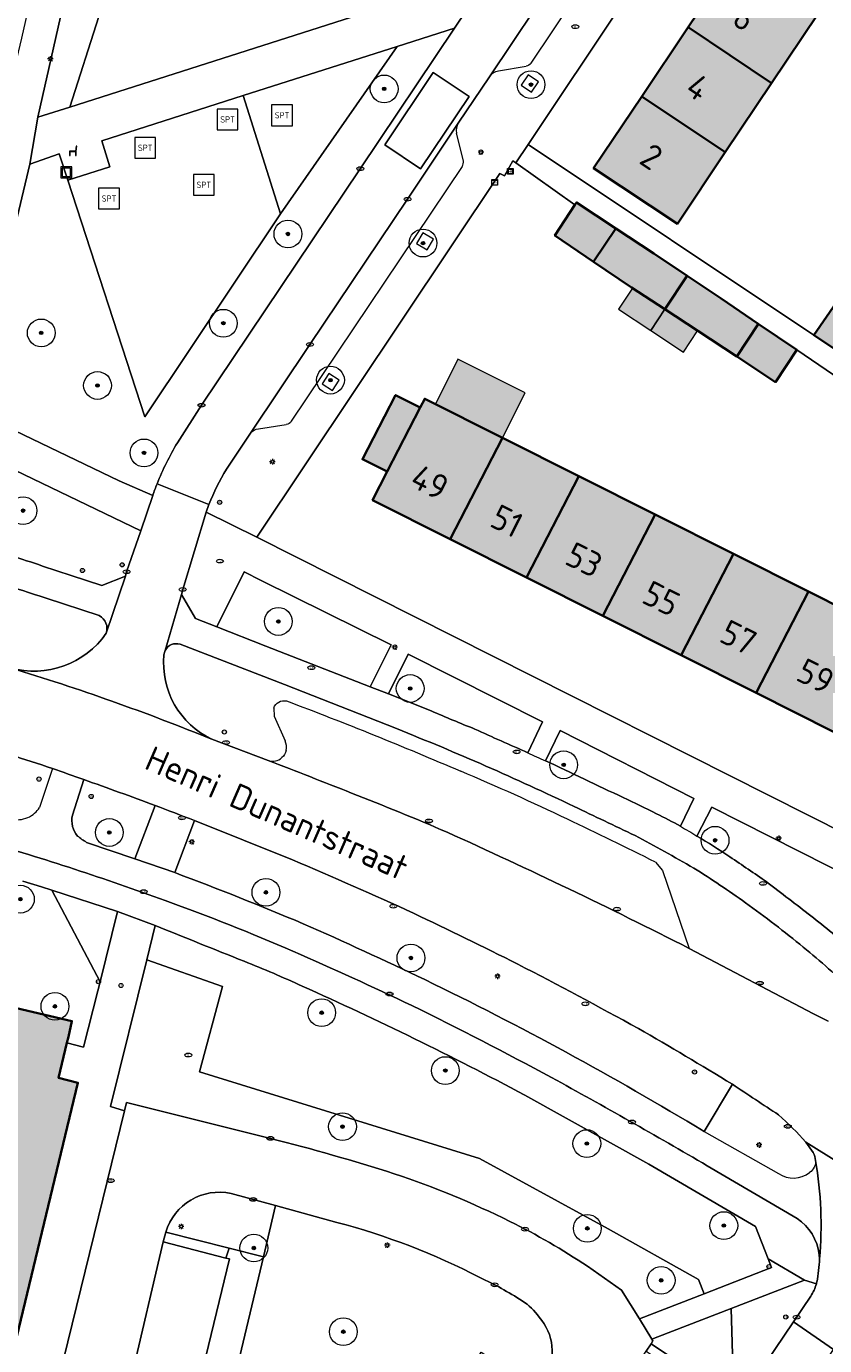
# Model space of a CAD drawing. Header units: metres. Extents: x 125349 to 128236, y 501602 to 503797.
# Tile 449 of 656: x 126784 to 126841, y 502502 to 502597. Entities that reach past the tile are written whole.
import ezdxf
from ezdxf.enums import TextEntityAlignment as Align

# ---------------------------------------------------------------- set-up
doc = ezdxf.new("R2010")
doc.units = ezdxf.units.M
doc.layers.get('0').update_dxf_attribs({"linetype": 'CONTINUOUS'})
for name, color, linetype, lineweight in [('B-WE-GR-BEPLANTING_CULTUUR_BODEMBEDEKKER-GV', 90, 'CONTINUOUS', 18), ('B-WE-GR-BEPLANTING_CULTUUR_HEESTERS-GV', 90, 'CONTINUOUS', 18), ('B-WE-GR-BOOM-S-500', 90, 'CONTINUOUS', 18), ('B-WE-GR-GROENVOORZIENING-GV', 80, 'CONTINUOUS', 18), ('B-WE-IE-MEUBILAIR-S', 7, 'CONTINUOUS', 18), ('B-WE-IE-MEUBILAIR_WEGMEUBILAIR-GV', 7, 'CONTINUOUS', 18), ('B-WE-IE-MEUBILAIR_WEGMEUBILAIR-S', 7, 'CONTINUOUS', 18), ('B-WE-IE-MEUBILAIR_WEGMEUBILAIR_AFVALBAK-S', 7, 'CONTINUOUS', 18), ('B-WE-OG-BEBOUWING-GV', 7, 'CONTINUOUS', 35), ('B-WE-OG-BEBOUWING-T18', 10, 'CONTINUOUS', 18), ('B-WE-OG-BEBOUWING_OVERBOUWING-GV', 7, 'CONTINUOUS', 18), ('B-WE-OG-TERREIN_BEGROEID-GV', 7, 'CONTINUOUS', 18), ('B-WE-OG-TERREIN_ERF-GV', 7, 'CONTINUOUS', 18), ('B-WE-OG-TOPOGRAFIE-T18', 10, 'CONTINUOUS', 18), ('B-WE-VH-GESLOTENVERHARDING_ASFALT-GV', 10, 'CONTINUOUS', 18), ('B-WE-VH-GESLOTENVERHARDING_KUNSTSTOF-GV', 10, 'CONTINUOUS', 18), ('B-WE-VH-OPENVERHARDING-GV', 90, 'CONTINUOUS', 18), ('B-WE-VH-OPENVERHARDING_BETONSTRAATSTEEN-GV', 90, 'CONTINUOUS', 18)]:
    doc.layers.add(name, color=color, linetype=linetype, lineweight=lineweight)
doc.layers.add('B-WE-OG-BEBOUWING-V', color=7, linetype='CONTINUOUS', lineweight=18, true_color=0xcc646e)
doc.layers.add('B-WE-OG-BEBOUWING_OVERBOUWING-V', color=7, linetype='CONTINUOUS', lineweight=18, true_color=0xcc646e)
doc.styles.add('NLCS-ISO', font='NLCS-ISO.ttf')
doc.styles.add('NLCS-ISO-M1000-T18', font='NLCS-ISO.ttf', dxfattribs={"height": 1.8})

# ---------------------------------------------------------------- blocks, each defined once
blk = doc.blocks.new('SIE-WEG_AFVALBAK-SO')
at = {"color": 0, "linetype": 'ByBlock', "lineweight": 18}
for points in [[(-2, -2), (2, -2), (2, 2), (-2, 2)], [(-1.5, -1.5), (1.5, -1.5), (1.5, 1.5), (-1.5, 1.5)]]:
    blk.add_lwpolyline(points, close=True, dxfattribs=at)
blk = doc.blocks.new('SIE-MEUBILAIR_BORD_LOCATIEPAAL-SO')
blk.add_lwpolyline([(-0.75, -0.75), (0.75, -0.75), (0.75, 0.75), (-0.75, 0.75)], close=True)
at = {"style": 'NLCS-ISO'}
blk.add_text('lp', height=0.75, dxfattribs=at).set_placement((0.01, 0.12), align=Align.MIDDLE_CENTER)
blk = doc.blocks.new('SIE-MEUBILAIR_KAST_TELECOM-SO')
for points in [[(-1, 1), (1, 1), (1, 0.84), (-1, 0.84)], [(-1, 0.76), (1, 0.76), (1, -1), (-1, -1)]]:
    blk.add_lwpolyline(points, close=True)
at = {"style": 'NLCS-ISO'}
blk.add_text('tele', height=0.75, dxfattribs=at).set_placement((0, 0), align=Align.MIDDLE_CENTER)
blk = doc.blocks.new('SIE-MEUBILAIR_KAST_CAI-SO')
for points in [[(-1, 1), (1, 1), (1, 0.84), (-1, 0.84)], [(-1, 0.76), (1, 0.76), (1, -1), (-1, -1)]]:
    blk.add_lwpolyline(points, close=True)
at = {"style": 'NLCS-ISO'}
blk.add_text('cai', height=0.75, dxfattribs=at).set_placement((0, 0), align=Align.MIDDLE_CENTER)
blk = doc.blocks.new('SIE-MEUBILAIR_PAAL_AFSLUITPAAL-SO')
blk.add_circle((0, 0), 0.75)
at = {"style": 'NLCS-ISO'}
blk.add_text('af', height=0.75, dxfattribs=at).set_placement((0, 0.05), align=Align.MIDDLE_CENTER)
blk = doc.blocks.new('SIE-MEUBILAIR_PAAL_LICHTMAST-SO')
for points in [[(-0.62, 0), (-1, 0)], [(-0.71, 0.71), (-0.44, 0.44)], [(0, 1), (0, 0.62)], [(0.44, 0.44), (0.71, 0.71)], [(1, 0), (0.62, 0)], [(-0.71, -0.71), (-0.44, -0.44)], [(0, -0.62), (0, -1)], [(0.44, -0.44), (0.71, -0.71)]]:
    blk.add_lwpolyline(points)
blk.add_circle((0, 0), 0.5)
blk = doc.blocks.new('SIE-MEUBILAIR_PAAL_VERKEERSBORD-SO')
blk.add_circle((0, 0), 0.75)
at = {"style": 'NLCS-ISO'}
blk.add_text('vb', height=0.75, dxfattribs=at).set_placement((0, 0.07), align=Align.MIDDLE_CENTER)
blk = doc.blocks.new('SIE-MEUBILAIR_PUT_KOLK-SO')
blk.add_ellipse((0, 0), major_axis=(1.25, 0), ratio=0.54)
at = {"style": 'NLCS-ISO'}
blk.add_text('klk', height=0.75, dxfattribs=at).set_placement((0.03, 0), align=Align.MIDDLE_CENTER)
blk = doc.blocks.new('SIE-MEUBILAIR_PUT_RIOOLPUT-SO')
blk.add_ellipse((0, 0), major_axis=(1.25, 0), ratio=0.54)
at = {"style": 'NLCS-ISO'}
blk.add_text('ri', height=0.75, dxfattribs=at).set_placement((-0.04, 0.07), align=Align.MIDDLE_CENTER)
blk = doc.blocks.new('SIE-WEG_ZITBANK-SO')
at = {"color": 0, "linetype": 'ByBlock', "lineweight": 18}
blk.add_lwpolyline([(-0.91, -1.63), (-0.91, -0.2), (1.09, -0.2), (1.09, -1.63), (1.29, -1.63), (1.29, -0.21), (1.54, 1.78), (1.33, 1.78), (1.11, 0), (-1.11, 0), (-1.11, -1.63)], close=True, dxfattribs=at)
blk = doc.blocks.new('SIE-WEG_SPEELTOESTEL-SO')
at = {"flags": 128}
blk.add_lwpolyline([(-3.75, -3.75), (3.75, -3.75), (3.75, 3.75), (-3.75, 3.75)], close=True, dxfattribs=at)
at = {"style": 'NLCS-ISO'}
blk.add_text('SPT', height=2.25, dxfattribs=at).set_placement((0, 0), align=Align.MIDDLE_CENTER)
blk = doc.blocks.new('SGR-BOOM_01-SO')
at = {"linetype": 'ByBlock', "lineweight": 18}
h = blk.add_hatch(color=0, dxfattribs=at)
h.dxf.hatch_style = 1
edge = h.paths.add_edge_path()
edge.add_arc((0, 0), 0.25, 0, 360)
at = {"color": 0, "linetype": 'ByBlock', "lineweight": 18}
for radius in [2, 0.25]:
    blk.add_circle((0, 0), radius, dxfattribs=at)

msp = doc.modelspace()

# ---------------------------------------------------------------- hatches: boundary and pattern name
at = {"layer": 'B-WE-OG-BEBOUWING-V'}
for points in [[(126834.876, 502602.218), (126831.537, 502597.239), (126837.559, 502593.211), (126840.9, 502598.19)], [(126831.537, 502597.239), (126828.198, 502592.259), (126834.218, 502588.233), (126837.559, 502593.211)], [(126828.198, 502592.259), (126824.729, 502587.085), (126830.767, 502583.09), (126834.218, 502588.233)], [(126826.338, 502582.748), (126823.506, 502584.624), (126823.385, 502584.439), (126821.938, 502582.236), (126824.718, 502580.353), (126824.735, 502580.379), (126826.329, 502582.735)], [(126826.338, 502582.748), (126826.329, 502582.735), (126824.735, 502580.379), (126824.718, 502580.353), (126827.462, 502578.494), (126829.864, 502576.923), (126829.887, 502576.957), (126831.457, 502579.303), (126831.476, 502579.331), (126829.08, 502580.931)], [(126847.687, 502579.225), (126844.776, 502581.171), (126843.607, 502579.41), (126840.612, 502575.059), (126843.53, 502573.113), (126846.549, 502577.499)], [(126835.042, 502573.521), (126836.579, 502575.863), (126836.595, 502575.887), (126833.932, 502577.69), (126831.476, 502579.331), (126831.457, 502579.303), (126829.887, 502576.957), (126829.864, 502576.923), (126832.244, 502575.367)], [(126839.374, 502574.004), (126836.595, 502575.887), (126836.579, 502575.863), (126835.042, 502573.521), (126837.836, 502571.678)], [(126809.849, 502565.23), (126812.237, 502569.85), (126810.449, 502570.748), (126808.062, 502566.128)], [(126818.163, 502567.665), (126812.561, 502570.478), (126812.237, 502569.85), (126809.849, 502565.23), (126808.793, 502563.187), (126814.395, 502560.373)], [(126823.657, 502564.905), (126818.163, 502567.665), (126814.395, 502560.373), (126819.889, 502557.614)], [(126823.657, 502564.905), (126819.889, 502557.614), (126825.391, 502554.85), (126829.159, 502562.142)], [(126829.159, 502562.142), (126825.391, 502554.85), (126831.042, 502552.012), (126834.811, 502559.303)], [(126831.042, 502552.012), (126836.44, 502549.301), (126840.208, 502556.592), (126834.811, 502559.303)], [(126842.016, 502546.5), (126845.784, 502553.792), (126840.208, 502556.592), (126836.44, 502549.301)], [(126786.769, 502524.087), (126786.871, 502524.51), (126787.126, 502525.659), (126777.087, 502528.007), (126776.038, 502528.253), (126775.02, 502524.208), (126773.522, 502524.564), (126768.139, 502501.534), (126767.763, 502500), (126758.546, 502462.302), (126759.947, 502461.952), (126759.116, 502458.783), (126770.103, 502455.997), (126770.902, 502459.4), (126772.353, 502459.05), (126778.653, 502484.523), (126779.048, 502486.12), (126781.949, 502485.42), (126782.899, 502489.023), (126783.999, 502488.722), (126784.899, 502492.325), (126782.147, 502492.976), (126782.097, 502492.725), (126780.697, 502493.076), (126782.433, 502500), (126782.995, 502502.233), (126787.557, 502521.209), (126786.158, 502521.564)]]:
    msp.add_hatch(color=256, dxfattribs=at).paths.add_polyline_path(points)
at = {"layer": 'B-WE-OG-BEBOUWING_OVERBOUWING-V'}
for points in [[(126829.864, 502576.923), (126827.524, 502578.453), (126826.52, 502576.942), (126828.844, 502575.398)], [(126829.864, 502576.923), (126828.844, 502575.398), (126831.196, 502573.836), (126832.222, 502575.381)], [(126818.163, 502567.665), (126819.787, 502570.898), (126814.95, 502573.327), (126813.326, 502570.094)]]:
    msp.add_hatch(color=256, dxfattribs=at).paths.add_polyline_path(points)

# ---------------------------------------------------------------- linework, layer by layer
at = {"layer": 'B-WE-GR-BEPLANTING_CULTUUR_BODEMBEDEKKER-GV', "flags": 128}
for points in [[(126792.091, 502560.974), (126779.748, 502566.894), (126778.344, 502560.476), (126780.176, 502559.936)], [(126785.008, 502558.432), (126787.061, 502557.751), (126789.29, 502557.023), (126790.98, 502557.712), (126791.071, 502558.02), (126792.091, 502560.974)], [(126819.98, 502544.987), (126821.049, 502547.197), (126811.366, 502552.087), (126809.941, 502549.224)], [(126809.941, 502549.224), (126813.024, 502548)], [(126830.984, 502539.683), (126831.963, 502541.696), (126822.322, 502546.585), (126821.251, 502544.411)], [(126843.757, 502535.746), (126833.24, 502541.06), (126832.177, 502538.98)], [(126798.45, 502509.294), (126800.925, 502508.677), (126801.804, 502512.366)], [(126801.804, 502512.366), (126798.605, 502513.244)], [(126793.888, 502510.443), (126798.45, 502509.294)], [(126839.926, 502506.994), (126834.64, 502504.95), (126834.793, 502500), (126834.866, 502497.654), (126836.449, 502500), (126839.136, 502503.983)], [(126840.786, 502506.722), (126839.926, 502506.994)], [(126839.136, 502503.983), (126840.379, 502505.833)]]:
    msp.add_lwpolyline(points, dxfattribs=at)
at = {"layer": 'B-WE-GR-BEPLANTING_CULTUUR_BODEMBEDEKKER-GV'}
for points in [[(126782.712, 502559.184, -0.007853), (126785.008, 502558.432)], [(126813.024, 502548, 0.009979), (126816.168, 502546.687)], [(126816.168, 502546.687, 0.003211), (126819.98, 502544.987)], [(126821.251, 502544.411, 0.0033), (126824.068, 502543.088)], [(126824.068, 502543.088, 0.00693), (126826.864, 502541.759)], [(126826.864, 502541.759, -0.003364), (126829.252, 502540.591)], [(126829.252, 502540.591, -0.020578), (126830.984, 502539.683)], [(126832.177, 502538.98, -0.012676), (126834.548, 502537.488)], [(126834.548, 502537.488, -0.004065), (126837.195, 502535.679)], [(126837.195, 502535.679, -0.00358), (126840.383, 502533.231)], [(126840.383, 502533.231, -0.019508), (126843.408, 502530.72)], [(126798.605, 502513.244, 0.388959), (126793.888, 502510.443)], [(126840.379, 502505.833, 0.070933), (126840.786, 502506.722)]]:
    msp.add_lwpolyline(points, format="xyb", dxfattribs=at)
at = {"layer": 'B-WE-GR-BEPLANTING_CULTUUR_BODEMBEDEKKER-GV', "flags": 128}
msp.add_lwpolyline([(126808.623, 502549.739), (126810.126, 502552.744), (126800.77, 502557.377), (126799.546, 502558.011), (126797.565, 502554.045), (126801.104, 502552.653)], close=True, dxfattribs=at)
at = {"layer": 'B-WE-GR-BEPLANTING_CULTUUR_HEESTERS-GV', "flags": 128}
for points in [[(126791.223, 502612.945), (126788.904, 502609.5), (126784.674, 502590.758), (126786.985, 502591.495), (126789.072, 502598.006), (126791.663, 502610.352), (126808.399, 502598.325), (126810.369, 502598.953), (126810.936, 502599.825)], [(126798.45, 502509.294), (126798.219, 502508.587), (126798.48, 502508.52), (126796.426, 502500), (126795.079, 502494.414), (126795.223, 502494.378), (126794.869, 502492.976), (126794.13, 502490.05), (126794.422, 502489.976), (126793.182, 502484.91), (126795.141, 502484.415), (126798.856, 502500), (126800.925, 502508.677)], [(126828.866, 502502.411), (126829.402, 502502.056), (126832.511, 502500), (126833.151, 502499.577), (126832.8, 502499.032), (126832.67, 502499.119), (126816.56, 502474.772), (126816.699, 502474.678), (126816.322, 502474.129), (126818.959, 502473.991), (126819.203, 502474.35), (126828.277, 502487.889), (126834.866, 502497.654), (126834.793, 502500), (126834.64, 502504.95), (126829.354, 502502.906), (126828.934, 502502.744), (126829.005, 502502.629)]]:
    msp.add_lwpolyline(points, close=True, dxfattribs=at)
for points in [[(126814.696, 502597.173), (126810.568, 502595.856), (126802.168, 502583.798), (126792.392, 502569.184), (126786.831, 502586.219), (126786.21, 502588.122), (126784.09, 502587.373), (126779.873, 502569.676), (126790.528, 502564.562), (126792.948, 502563.507)], [(126794.73, 502567.317), (126796.466, 502570.012), (126807.907, 502587.05), (126814.696, 502597.173)], [(126832.692, 502506.015), (126832.292, 502507.04), (126825.772, 502510.679), (126816.499, 502515.76), (126796.309, 502521.998), (126797.983, 502528.136), (126792.52, 502530.067), (126789.9, 502519.511), (126790.915, 502519.199)], [(126790.915, 502519.199), (126791.061, 502519.794), (126801.436, 502517.207)], [(126824.279, 502508), (126826.749, 502506.272), (126828.034, 502504.197), (126832.692, 502506.015)]]:
    msp.add_lwpolyline(points, dxfattribs=at)
at = {"layer": 'B-WE-GR-BEPLANTING_CULTUUR_HEESTERS-GV'}
for points in [[(126793.265, 502564.356, -0.040206), (126794.73, 502567.317)], [(126792.948, 502563.507, -0.010462), (126793.265, 502564.356)], [(126801.436, 502517.207, -0.013916), (126810.358, 502514.661)], [(126810.358, 502514.661, -0.034663), (126818.693, 502511.222)], [(126818.693, 502511.222, -0.032929), (126824.279, 502508)]]:
    msp.add_lwpolyline(points, format="xyb", dxfattribs=at)
at = {"layer": 'B-WE-GR-GROENVOORZIENING-GV', "flags": 128}
for points in [[(126787.974, 502543.049), (126787.162, 502540.476)], [(126788.18, 502538.528), (126791.671, 502537.33), (126793.115, 502541.184)]]:
    msp.add_lwpolyline(points, dxfattribs=at)
at = {"layer": 'B-WE-GR-GROENVOORZIENING-GV'}
for points in [[(126793.115, 502541.184, 0.005202), (126787.974, 502543.049)], [(126787.162, 502540.476, 0.125633), (126787.176, 502539.68)], [(126787.176, 502539.68, 0.11921), (126787.536, 502538.975)], [(126787.536, 502538.975, 0.03219), (126788.18, 502538.528)]]:
    msp.add_lwpolyline(points, format="xyb", dxfattribs=at)
at = {"layer": 'B-WE-IE-MEUBILAIR_WEGMEUBILAIR-GV', "flags": 128}
for points in [[(126820.013, 502593.802), (126819.51, 502593.064), (126820.248, 502592.561), (126820.751, 502593.299)], [(126812.41, 502582.433), (126811.961, 502581.66), (126812.734, 502581.211), (126813.183, 502581.984)], [(126806.388, 502571.808), (126805.648, 502572.298), (126805.158, 502571.558), (126805.898, 502571.068)]]:
    msp.add_lwpolyline(points, close=True, dxfattribs=at)
at = {"layer": 'B-WE-OG-BEBOUWING-GV', "flags": 128}
for points in [[(126834.876, 502602.218), (126831.537, 502597.239), (126837.559, 502593.211), (126840.9, 502598.19)], [(126831.537, 502597.239), (126828.198, 502592.259), (126834.218, 502588.233), (126837.559, 502593.211)], [(126828.198, 502592.259), (126824.729, 502587.085), (126830.767, 502583.09), (126834.218, 502588.233)], [(126826.338, 502582.748), (126823.506, 502584.624), (126823.385, 502584.439), (126821.938, 502582.236), (126824.718, 502580.353), (126824.735, 502580.379), (126826.329, 502582.735)], [(126826.338, 502582.748), (126826.329, 502582.735), (126824.735, 502580.379), (126824.718, 502580.353), (126827.462, 502578.494), (126829.864, 502576.923), (126829.887, 502576.957), (126831.457, 502579.303), (126831.476, 502579.331), (126829.08, 502580.931)], [(126847.687, 502579.225), (126844.776, 502581.171), (126843.607, 502579.41), (126840.612, 502575.059), (126843.53, 502573.113), (126846.549, 502577.499)], [(126835.042, 502573.521), (126836.579, 502575.863), (126836.595, 502575.887), (126833.932, 502577.69), (126831.476, 502579.331), (126831.457, 502579.303), (126829.887, 502576.957), (126829.864, 502576.923), (126832.244, 502575.367)], [(126839.374, 502574.004), (126836.595, 502575.887), (126836.579, 502575.863), (126835.042, 502573.521), (126837.836, 502571.678)], [(126809.849, 502565.23), (126812.237, 502569.85), (126810.449, 502570.748), (126808.062, 502566.128)], [(126818.163, 502567.665), (126812.561, 502570.478), (126812.237, 502569.85), (126809.849, 502565.23), (126808.793, 502563.187), (126814.395, 502560.373)], [(126823.657, 502564.905), (126818.163, 502567.665), (126814.395, 502560.373), (126819.889, 502557.614)], [(126823.657, 502564.905), (126819.889, 502557.614), (126825.391, 502554.85), (126829.159, 502562.142)], [(126829.159, 502562.142), (126825.391, 502554.85), (126831.042, 502552.012), (126834.811, 502559.303)], [(126831.042, 502552.012), (126836.44, 502549.301), (126840.208, 502556.592), (126834.811, 502559.303)], [(126842.016, 502546.5), (126845.784, 502553.792), (126840.208, 502556.592), (126836.44, 502549.301)]]:
    msp.add_lwpolyline(points, close=True, dxfattribs=at)
msp.add_lwpolyline([(126782.995, 502502.233), (126787.557, 502521.209), (126786.158, 502521.564), (126786.769, 502524.087), (126786.871, 502524.51), (126787.126, 502525.659), (126777.087, 502528.007), (126776.038, 502528.253), (126775.02, 502524.208), (126773.522, 502524.564), (126768.139, 502501.534)], dxfattribs=at)
at = {"layer": 'B-WE-OG-BEBOUWING_OVERBOUWING-GV', "flags": 128}
for points in [[(126829.864, 502576.923), (126827.524, 502578.453), (126826.52, 502576.942), (126828.844, 502575.398)], [(126829.864, 502576.923), (126828.844, 502575.398), (126831.196, 502573.836), (126832.222, 502575.381)], [(126818.163, 502567.665), (126819.787, 502570.898), (126814.95, 502573.327), (126813.326, 502570.094)]]:
    msp.add_lwpolyline(points, close=True, dxfattribs=at)
at = {"layer": 'B-WE-OG-TERREIN_BEGROEID-GV', "flags": 128}
for points in [[(126808.399, 502598.325), (126791.663, 502610.352), (126789.072, 502598.006), (126786.985, 502591.495)], [(126802.168, 502583.798), (126810.568, 502595.856), (126799.463, 502592.313)]]:
    msp.add_lwpolyline(points, close=True, dxfattribs=at)
for points in [[(126803.015, 502537.263), (126799.483, 502538.687), (126795.952, 502540.096), (126794.545, 502536.345)], [(126784.922, 502535.313), (126783.598, 502535.722)], [(126789.156, 502528.479), (126785.686, 502535.077), (126784.922, 502535.313)], [(126793.133, 502532.539), (126792.52, 502530.067), (126797.983, 502528.136), (126796.309, 502521.998), (126816.499, 502515.76), (126825.772, 502510.679), (126832.292, 502507.04), (126832.692, 502506.015)], [(126777.087, 502528.007), (126787.126, 502525.659), (126786.871, 502524.51), (126786.769, 502524.087), (126787.961, 502523.784), (126788.993, 502527.837), (126789.156, 502528.479)], [(126832.693, 502517.704), (126834.732, 502521.099)], [(126837.306, 502508.524), (126836.387, 502510.854), (126828.699, 502515.344), (126819.765, 502520.324)], [(126801.804, 502512.366), (126800.925, 502508.677), (126798.856, 502500), (126795.141, 502484.415), (126797.246, 502483.884), (126802.561, 502480.31), (126804.248, 502482.942), (126804.31, 502482.901), (126815.644, 502500), (126816.43, 502501.186), (126816.301, 502501.272), (126816.625, 502501.798), (126819.376, 502500), (126820.724, 502499.12)], [(126806.223, 502511.153), (126801.804, 502512.366)], [(126832.692, 502506.015), (126837.548, 502507.911), (126837.306, 502508.524)]]:
    msp.add_lwpolyline(points, dxfattribs=at)
at = {"layer": 'B-WE-OG-TERREIN_BEGROEID-GV'}
for points in [[(126811.751, 502533.423, 0.009193), (126803.015, 502537.263)], [(126794.545, 502536.345, -0.01028), (126803.795, 502532.67)], [(126819.256, 502529.759, 0.004767), (126811.751, 502533.423)], [(126799.539, 502529.966, -0.002609), (126793.133, 502532.539)], [(126803.795, 502532.67, -0.008247), (126812.567, 502528.638)], [(126803.726, 502528.171, 0.012279), (126799.539, 502529.966)], [(126827.952, 502525.119, 0.006445), (126819.256, 502529.759)], [(126812.567, 502528.638, -0.023053), (126832.693, 502517.704)], [(126819.765, 502520.324, 0.017157), (126803.726, 502528.171)], [(126834.732, 502521.099, 0.007616), (126827.952, 502525.119)], [(126816.53, 502507.193, 0.054561), (126806.223, 502511.153)], [(126819.575, 502505.51, 0.029983), (126816.53, 502507.193)], [(126820.814, 502504.319, 0.099582), (126819.575, 502505.51)], [(126821.287, 502500, 0.311865), (126820.814, 502504.319)]]:
    msp.add_lwpolyline(points, format="xyb", dxfattribs=at)
at = {"layer": 'B-WE-OG-TERREIN_ERF-GV', "flags": 128}
for points in [[(126860.862, 502649.962), (126819.999, 502588.801), (126840.612, 502575.059), (126843.607, 502579.41), (126844.776, 502581.171), (126846.023, 502583.049), (126848.914, 502581.088), (126853.292, 502587.568), (126850.351, 502589.479), (126851.455, 502591.13), (126852.716, 502593.018), (126855.657, 502591.057), (126859.935, 502597.387)], [(126840.9, 502598.19), (126837.559, 502593.211), (126834.218, 502588.233), (126830.767, 502583.09), (126824.729, 502587.085), (126828.198, 502592.259), (126831.537, 502597.239), (126834.876, 502602.218)], [(126843.53, 502573.113), (126840.612, 502575.059), (126819.999, 502588.801), (126819.114, 502587.476), (126823.385, 502584.439), (126823.506, 502584.624), (126826.338, 502582.748), (126829.08, 502580.931), (126831.476, 502579.331), (126833.932, 502577.69), (126836.595, 502575.887), (126839.374, 502574.004), (126844.058, 502570.816)], [(126844.058, 502570.816), (126839.374, 502574.004), (126837.836, 502571.678), (126835.042, 502573.521), (126832.244, 502575.367), (126829.864, 502576.923), (126827.462, 502578.494), (126824.718, 502580.353), (126821.938, 502582.236), (126823.385, 502584.439), (126819.114, 502587.476), (126818.917, 502587.616), (126818.305, 502586.54), (126817.974, 502586.698), (126800.447, 502560.517), (126854.384, 502533.329)]]:
    msp.add_lwpolyline(points, dxfattribs=at)
msp.add_lwpolyline([(126812.237, 502569.85), (126812.561, 502570.478), (126818.163, 502567.665), (126823.657, 502564.905), (126829.159, 502562.142), (126834.811, 502559.303), (126840.208, 502556.592), (126845.784, 502553.792), (126851.249, 502551.047), (126856.966, 502548.176), (126853.297, 502540.834), (126847.48, 502543.756), (126842.016, 502546.5), (126836.44, 502549.301), (126831.042, 502552.012), (126825.391, 502554.85), (126819.889, 502557.614), (126814.395, 502560.373), (126808.793, 502563.187), (126809.849, 502565.23), (126808.062, 502566.128), (126810.449, 502570.748)], close=True, dxfattribs=at)
at = {"layer": 'B-WE-VH-GESLOTENVERHARDING_ASFALT-GV'}
for points in [[(126797.219, 502545.951, 0.023327), (126782.685, 502551.092)], [(126782.656, 502544.847, -0.003918), (126785.726, 502543.847)], [(126785.726, 502543.847, -0.002651), (126787.974, 502543.049)], [(126807.272, 502542.079, 0.002306), (126801.271, 502544.429)], [(126787.974, 502543.049, -0.005202), (126793.115, 502541.184)], [(126814.176, 502539.257, 0.008664), (126807.272, 502542.079)], [(126793.115, 502541.184, -0.003426), (126795.952, 502540.096)], [(126831.626, 502530.886, 0.011185), (126814.176, 502539.257)], [(126803.015, 502537.263, -0.009193), (126811.751, 502533.423)], [(126811.751, 502533.423, -0.004767), (126819.256, 502529.759)], [(126819.256, 502529.759, -0.006445), (126827.952, 502525.119)], [(126827.952, 502525.119, -0.007616), (126834.732, 502521.099)], [(126834.732, 502521.099, 0.000903), (126838.06, 502518.896)], [(126838.06, 502518.896, -0.033571), (126840.026, 502516.93)], [(126840.547, 502516.184, -0.109367), (126840.73, 502515.608)], [(126840.73, 502515.608, -0.063011), (126841.018, 502508.53)], [(126841.018, 502508.53, -0.01969), (126840.823, 502506.859)], [(126840.786, 502506.722, -0.070933), (126840.379, 502505.833)], [(126840.823, 502506.859, -0.008641), (126840.786, 502506.722)]]:
    msp.add_lwpolyline(points, format="xyb", dxfattribs=at)
at = {"layer": 'B-WE-VH-GESLOTENVERHARDING_ASFALT-GV', "flags": 128}
for points in [[(126801.271, 502544.429), (126797.219, 502545.951)], [(126795.952, 502540.096), (126799.483, 502538.687), (126803.015, 502537.263)], [(126841.64, 502525.65), (126840.582, 502526.181), (126831.626, 502530.886)], [(126840.026, 502516.93), (126861.283, 502503.69), (126862.132, 502503.132), (126864.332, 502506.556), (126866.5, 502509.931), (126863.861, 502511.794), (126843.901, 502524.25)], [(126861.283, 502503.69), (126840.026, 502516.93)], [(126840.026, 502516.93), (126840.547, 502516.184)], [(126839.136, 502503.983), (126842.022, 502502.007), (126843.872, 502504.777), (126844.977, 502506.433)], [(126840.379, 502505.833), (126839.136, 502503.983)]]:
    msp.add_lwpolyline(points, dxfattribs=at)
at = {"layer": 'B-WE-VH-GESLOTENVERHARDING_KUNSTSTOF-GV', "flags": 128}
msp.add_lwpolyline([(126786.831, 502586.219), (126792.392, 502569.184), (126802.168, 502583.798), (126799.463, 502592.313), (126789.29, 502589.067), (126789.854, 502587.195)], close=True, dxfattribs=at)
at = {"layer": 'B-WE-VH-OPENVERHARDING-GV', "flags": 128}
for points in [[(126798.269, 502565.397), (126800.008, 502568.002), (126804.282, 502574.387), (126811.317, 502584.849), (126814.967, 502590.325), (126817.212, 502593.68), (126822.156, 502601.051)], [(126816.526, 502599.901), (126814.696, 502597.173), (126807.907, 502587.05)], [(126807.907, 502587.05), (126796.466, 502570.012), (126794.73, 502567.317)], [(126793.265, 502564.356), (126796.998, 502562.867)], [(126789.092, 502554.862), (126785.262, 502556.118)], [(126810.523, 502546.721), (126802.438, 502549.898), (126794.918, 502552.8)], [(126801.675, 502548.2), (126801.705, 502547.612), (126802.485, 502545.849)], [(126797.219, 502545.951), (126801.271, 502544.429)], [(126785.726, 502543.847), (126784.794, 502541.031)], [(126787.162, 502540.476), (126787.974, 502543.049)], [(126793.115, 502541.184), (126791.671, 502537.33)], [(126791.671, 502537.33), (126794.545, 502536.345), (126795.952, 502540.096)], [(126791.671, 502537.33), (126788.18, 502538.528)], [(126794.545, 502536.345), (126791.671, 502537.33)], [(126829.182, 502537.109), (126829.682, 502536.51), (126831.626, 502530.887), (126831.626, 502530.886)], [(126831.626, 502530.886), (126840.582, 502526.181), (126841.64, 502525.65)], [(126834.732, 502521.099), (126832.693, 502517.704)], [(126832.693, 502517.704), (126838.063, 502514.668)], [(126840.547, 502516.184), (126840.026, 502516.93)], [(126832.914, 502515.232), (126839.392, 502511.443)], [(126840.991, 502508.852), (126841.018, 502508.53)]]:
    msp.add_lwpolyline(points, dxfattribs=at)
for points in [[(126809.673, 502588.763), (126813.171, 502593.981), (126815.756, 502592.249), (126812.259, 502587.031)], [(126790.415, 502533.539), (126785.686, 502535.077), (126789.156, 502528.479)], [(126798.45, 502509.294), (126793.888, 502510.443), (126793.701, 502509.743), (126798.219, 502508.587)], [(126828.866, 502502.411), (126828.528, 502501.882), (126829.177, 502501.449), (126831.349, 502500), (126832.67, 502499.119), (126832.8, 502499.032), (126833.151, 502499.577), (126832.511, 502500), (126829.402, 502502.056)]]:
    msp.add_lwpolyline(points, close=True, dxfattribs=at)
at = {"layer": 'B-WE-VH-OPENVERHARDING-GV'}
for points in [[(126794.73, 502567.317, 0.040206), (126793.265, 502564.356)], [(126796.998, 502562.867, -0.042963), (126798.269, 502565.397)], [(126785.262, 502556.118, 0.00878), (126778.519, 502558.207)], [(126789.6, 502553.584, 0.361598), (126789.092, 502554.862)], [(126782.685, 502551.092, 0.317809), (126789.6, 502553.584)], [(126793.85, 502552.345, 0.09259), (126793.759, 502552.03)], [(126794.918, 502552.8, 0.36591), (126793.85, 502552.345)], [(126793.759, 502552.03, 0.316742), (126797.219, 502545.951)], [(126801.675, 502548.2, -0.367189), (126802.588, 502548.719)], [(126802.588, 502548.719, -0.01176), (126815.151, 502543.647)], [(126823.32, 502541.12, 0.015867), (126810.523, 502546.721)], [(126802.568, 502545.136, 0.166763), (126802.485, 502545.849)], [(126785.726, 502543.847, 0.003918), (126782.656, 502544.847)], [(126802.568, 502545.136, -0.153828), (126802.264, 502544.641)], [(126787.974, 502543.049, 0.002651), (126785.726, 502543.847)], [(126801.271, 502544.429, 0.286078), (126802.264, 502544.641)], [(126801.271, 502544.429, -0.002306), (126807.272, 502542.079)], [(126822.844, 502540.191, 0.011943), (126815.151, 502543.647)], [(126807.272, 502542.079, -0.008664), (126814.176, 502539.257)], [(126784.435, 502540.64, 0.07742), (126784.794, 502541.031)], [(126795.952, 502540.096, 0.003426), (126793.115, 502541.184)], [(126827.712, 502539.023, -0.002023), (126823.32, 502541.12)], [(126782.73, 502540.216, 0.169994), (126783.936, 502540.321)], [(126783.936, 502540.321, 0.122248), (126784.435, 502540.64)], [(126787.176, 502539.68, -0.125633), (126787.162, 502540.476)], [(126829.182, 502537.109, 0.003428), (126822.844, 502540.191)], [(126787.536, 502538.975, -0.11921), (126787.176, 502539.68)], [(126788.18, 502538.528, -0.03219), (126787.536, 502538.975)], [(126814.176, 502539.257, -0.011185), (126831.626, 502530.886)], [(126831.959, 502536.671, 0.009863), (126827.712, 502539.023)], [(126780.691, 502538.646, -0.015444), (126793.846, 502534.341)], [(126803.795, 502532.67, 0.01028), (126794.545, 502536.345)], [(126835.679, 502534.175, 0.015107), (126831.959, 502536.671)], [(126793.846, 502534.341, -0.014318), (126803.056, 502530.687)], [(126839.843, 502530.975, 0.016301), (126835.679, 502534.175)], [(126812.567, 502528.638, 0.008247), (126803.795, 502532.67)], [(126803.056, 502530.687, -0.00864), (126811.628, 502526.767)], [(126843.447, 502527.823, 0.014815), (126839.843, 502530.975)], [(126832.693, 502517.704, 0.023053), (126812.567, 502528.638)], [(126811.628, 502526.767, -0.011098), (126821.695, 502521.583)], [(126821.695, 502521.583, -0.00761), (126832.914, 502515.232)], [(126838.06, 502518.896, -0.000903), (126834.732, 502521.099)], [(126840.026, 502516.93, 0.033571), (126838.06, 502518.896)], [(126840.73, 502515.608, 0.109367), (126840.547, 502516.184)], [(126840.73, 502515.608, -0.265855), (126840.298, 502514.752)], [(126841.018, 502508.53, 0.063011), (126840.73, 502515.608)], [(126838.063, 502514.668, 0.324827), (126840.298, 502514.752)], [(126839.392, 502511.443, -0.218117), (126840.991, 502508.852)]]:
    msp.add_lwpolyline(points, format="xyb", dxfattribs=at)
at = {"layer": 'B-WE-VH-OPENVERHARDING_BETONSTRAATSTEEN-GV', "flags": 128}
for points in [[(126791.646, 502613.573), (126789.841, 502614.689), (126807.875, 502694.25), (126805.958, 502694.766), (126800.755, 502670.997), (126800.049, 502669.5), (126783.771, 502597.714), (126783.483, 502596.446), (126783.127, 502594.948), (126777.319, 502570.031), (126779.873, 502569.676), (126784.09, 502587.373), (126784.674, 502590.758), (126788.904, 502609.5), (126791.223, 502612.945)], [(126799.463, 502592.313), (126810.568, 502595.856), (126814.696, 502597.173), (126816.526, 502599.901), (126816.287, 502601.065), (126815.796, 502603.465), (126814.075, 502604.605), (126811.366, 502600.487), (126810.936, 502599.825), (126810.369, 502598.953), (126808.399, 502598.325), (126786.985, 502591.495), (126784.674, 502590.758), (126784.09, 502587.373), (126786.21, 502588.122), (126786.831, 502586.219), (126789.854, 502587.195), (126789.29, 502589.067)], [(126809.673, 502588.763), (126812.259, 502587.031), (126815.756, 502592.249), (126813.171, 502593.981)], [(126793.701, 502509.743), (126791.41, 502500), (126790.378, 502495.61), (126790.682, 502495.516), (126795.079, 502494.414), (126796.426, 502500), (126798.48, 502508.52), (126798.219, 502508.587)], [(126839.926, 502506.994), (126837.306, 502508.524), (126837.548, 502507.911), (126832.692, 502506.015), (126828.034, 502504.197), (126828.934, 502502.744), (126829.354, 502502.906), (126834.64, 502504.95)]]:
    msp.add_lwpolyline(points, close=True, dxfattribs=at)
for points in [[(126800.447, 502560.517), (126817.974, 502586.698), (126818.305, 502586.54), (126818.917, 502587.616), (126819.114, 502587.476), (126819.999, 502588.801), (126860.862, 502649.962), (126865.001, 502647.149), (126865.2, 502647.046), (126867.045, 502649.847), (126868.684, 502652.335), (126870.304, 502654.793), (126871.852, 502657.142), (126873.507, 502659.654), (126875.161, 502662.165), (126876.838, 502664.71), (126872.705, 502667.446), (126875.909, 502672.387), (126871.34, 502674.577), (126868.6, 502670.508), (126860.755, 502658.693), (126856.845, 502652.858), (126856.835, 502652.842)], [(126856.835, 502652.842), (126852.226, 502645.997), (126841.361, 502629.771), (126830.428, 502613.406), (126822.156, 502601.051), (126817.212, 502593.68)], [(126820.238, 502594.649), (126857.134, 502649.702)], [(126817.863, 502594.109), (126819.861, 502594.427)], [(126817.212, 502593.68), (126814.967, 502590.325)], [(126814.967, 502590.325), (126811.317, 502584.849), (126804.282, 502574.387), (126800.008, 502568.002)], [(126815.346, 502587.619), (126814.845, 502589.619)], [(126815.251, 502587.217), (126802.94, 502568.875)], [(126756.171, 502565.879), (126756.799, 502570.14), (126767.586, 502568.617), (126766.84, 502563.535), (126768.219, 502563.225), (126769.009, 502568.41), (126777.171, 502567.261), (126775.848, 502561.186), (126778.344, 502560.476), (126779.748, 502566.894), (126792.091, 502560.974), (126792.948, 502563.507), (126790.528, 502564.562), (126779.873, 502569.676), (126777.319, 502570.031), (126720.456, 502578.207), (126717.936, 502578.558)], [(126800.582, 502568.319), (126802.558, 502568.625)], [(126800.008, 502568.002), (126798.269, 502565.397)], [(126793.85, 502552.345), (126795.014, 502556.369), (126795.108, 502556.741), (126796.79, 502562.318), (126796.998, 502562.867), (126793.265, 502564.356)], [(126792.948, 502563.507), (126792.091, 502560.974), (126791.071, 502558.02), (126790.98, 502557.712), (126789.6, 502553.584)], [(126796.998, 502562.867), (126796.79, 502562.318), (126800.447, 502560.517)], [(126800.447, 502560.517), (126796.79, 502562.318), (126795.108, 502556.741), (126795.014, 502556.369), (126796.029, 502554.649), (126797.565, 502554.045), (126799.546, 502558.011), (126800.77, 502557.377), (126810.126, 502552.744), (126808.623, 502549.739), (126809.941, 502549.224), (126811.366, 502552.087), (126821.049, 502547.197), (126819.98, 502544.987)], [(126855.945, 502531.645), (126854.384, 502533.329), (126800.447, 502560.517)], [(126789.6, 502553.584), (126790.98, 502557.712), (126789.29, 502557.023), (126787.061, 502557.751), (126785.008, 502558.432)], [(126785.262, 502556.118), (126789.092, 502554.862)], [(126813.024, 502548), (126809.941, 502549.224), (126808.623, 502549.739), (126801.104, 502552.653), (126797.565, 502554.045), (126796.029, 502554.649), (126795.014, 502556.369), (126793.85, 502552.345)], [(126794.918, 502552.8), (126802.438, 502549.898)], [(126802.438, 502549.898), (126810.523, 502546.721)], [(126821.251, 502544.411), (126822.322, 502546.585), (126831.963, 502541.696), (126830.984, 502539.683)], [(126832.177, 502538.98), (126833.24, 502541.06), (126843.757, 502535.746)], [(126783.598, 502535.722), (126784.922, 502535.313), (126785.686, 502535.077)], [(126785.686, 502535.077), (126790.415, 502533.539), (126793.133, 502532.539)], [(126790.415, 502533.539), (126789.156, 502528.479), (126788.993, 502527.837), (126787.961, 502523.784), (126786.769, 502524.087), (126786.158, 502521.564), (126787.557, 502521.209), (126782.995, 502502.233), (126782.433, 502500), (126780.697, 502493.076), (126782.097, 502492.725), (126782.147, 502492.976), (126784.899, 502492.325), (126783.999, 502488.722), (126782.899, 502489.023), (126781.949, 502485.42), (126781.583, 502483.799), (126778.653, 502484.523), (126772.353, 502459.05), (126770.902, 502459.4), (126770.103, 502455.997), (126775.185, 502454.798), (126776.679, 502461.102), (126780.362, 502476.117)], [(126785.772, 502498.243), (126786.203, 502500), (126790.915, 502519.199), (126789.9, 502519.511), (126792.52, 502530.067), (126793.133, 502532.539), (126790.415, 502533.539)], [(126819.765, 502520.324), (126828.699, 502515.344), (126836.387, 502510.854), (126837.306, 502508.524), (126839.926, 502506.994), (126840.786, 502506.722)], [(126801.436, 502517.207), (126791.061, 502519.794), (126790.915, 502519.199), (126786.203, 502500)], [(126839.392, 502511.443), (126832.914, 502515.232)], [(126798.605, 502513.244), (126801.804, 502512.366)], [(126801.804, 502512.366), (126806.223, 502511.153)], [(126785.732, 502497.001), (126786.349, 502494.509), (126790.337, 502495.444), (126790.378, 502495.61), (126791.41, 502500), (126793.701, 502509.743), (126793.888, 502510.443)], [(126841.018, 502508.53), (126840.991, 502508.852)], [(126828.034, 502504.197), (126826.749, 502506.272), (126824.279, 502508)], [(126811.458, 502476.016), (126812.081, 502476.989), (126812.435, 502477.543), (126822.538, 502492.799), (126827.287, 502500), (126828.528, 502501.882), (126828.866, 502502.411), (126829.005, 502502.629), (126828.934, 502502.744), (126828.034, 502504.197)], [(126822.85, 502473.573), (126823.409, 502474.403), (126840.669, 502500), (126842.022, 502502.007), (126839.136, 502503.983), (126836.449, 502500), (126834.866, 502497.654), (126828.277, 502487.889), (126819.203, 502474.35), (126818.959, 502473.991)]]:
    msp.add_lwpolyline(points, dxfattribs=at)
at = {"layer": 'B-WE-VH-OPENVERHARDING_BETONSTRAATSTEEN-GV'}
for points in [[(126817.212, 502593.68, -0.19815), (126817.863, 502594.109)], [(126820.238, 502594.649, -0.175223), (126819.861, 502594.427)], [(126814.967, 502590.325, 0.192753), (126814.845, 502589.619)], [(126815.251, 502587.217, 0.182009), (126815.346, 502587.619)], [(126802.94, 502568.875, -0.272176), (126802.558, 502568.625)], [(126800.008, 502568.002, -0.207524), (126800.582, 502568.319)], [(126798.269, 502565.397, 0.042963), (126796.998, 502562.867)], [(126793.265, 502564.356, 0.010462), (126792.948, 502563.507)], [(126785.008, 502558.432, 0.007853), (126782.712, 502559.184)], [(126778.519, 502558.207, -0.00878), (126785.262, 502556.118)], [(126789.092, 502554.862, -0.361598), (126789.6, 502553.584)], [(126789.6, 502553.584, -0.317809), (126782.685, 502551.092)], [(126793.759, 502552.03, -0.09259), (126793.85, 502552.345)], [(126793.85, 502552.345, -0.36591), (126794.918, 502552.8)], [(126797.219, 502545.951, -0.316742), (126793.759, 502552.03)], [(126782.685, 502551.092, -0.023327), (126797.219, 502545.951)], [(126816.168, 502546.687, -0.009979), (126813.024, 502548)], [(126810.523, 502546.721, -0.015867), (126823.32, 502541.12)], [(126819.98, 502544.987, -0.003211), (126816.168, 502546.687)], [(126819.98, 502544.987, 0.017614), (126821.251, 502544.411)], [(126824.068, 502543.088, -0.0033), (126821.251, 502544.411)], [(126826.864, 502541.759, -0.00693), (126824.068, 502543.088)], [(126823.32, 502541.12, 0.002023), (126827.712, 502539.023)], [(126829.252, 502540.591, 0.003364), (126826.864, 502541.759)], [(126830.984, 502539.683, 0.020578), (126829.252, 502540.591)], [(126827.712, 502539.023, -0.009863), (126831.959, 502536.671)], [(126830.984, 502539.683, -0.011388), (126832.177, 502538.98)], [(126834.548, 502537.488, 0.012676), (126832.177, 502538.98)], [(126793.846, 502534.341, 0.015444), (126780.691, 502538.646)], [(126837.195, 502535.679, 0.004065), (126834.548, 502537.488)], [(126831.959, 502536.671, -0.015107), (126835.679, 502534.175)], [(126840.383, 502533.231, 0.00358), (126837.195, 502535.679)], [(126803.056, 502530.687, 0.014318), (126793.846, 502534.341)], [(126835.679, 502534.175, -0.016301), (126839.843, 502530.975)], [(126793.133, 502532.539, 0.002609), (126799.539, 502529.966)], [(126843.408, 502530.72, 0.019508), (126840.383, 502533.231)], [(126811.628, 502526.767, 0.00864), (126803.056, 502530.687)], [(126839.843, 502530.975, -0.014815), (126843.447, 502527.823)], [(126799.539, 502529.966, -0.012279), (126803.726, 502528.171)], [(126803.726, 502528.171, -0.017157), (126819.765, 502520.324)], [(126821.695, 502521.583, 0.011098), (126811.628, 502526.767)], [(126832.914, 502515.232, 0.00761), (126821.695, 502521.583)], [(126810.358, 502514.661, 0.013916), (126801.436, 502517.207)], [(126818.693, 502511.222, 0.034663), (126810.358, 502514.661)], [(126793.888, 502510.443, -0.388959), (126798.605, 502513.244)], [(126840.991, 502508.852, 0.218117), (126839.392, 502511.443)], [(126806.223, 502511.153, -0.054561), (126816.53, 502507.193)], [(126824.279, 502508, 0.032929), (126818.693, 502511.222)], [(126840.823, 502506.859, 0.01969), (126841.018, 502508.53)], [(126816.53, 502507.193, -0.029983), (126819.575, 502505.51)], [(126840.786, 502506.722, 0.008641), (126840.823, 502506.859)], [(126819.575, 502505.51, -0.099582), (126820.814, 502504.319)], [(126820.814, 502504.319, -0.311865), (126821.287, 502500)]]:
    msp.add_lwpolyline(points, format="xyb", dxfattribs=at)

# ---------------------------------------------------------------- block references
at = {"layer": 'B-WE-GR-BOOM-S-500', "xscale": 0.5, "yscale": 0.5, "zscale": 0.5}
for p in [(126820.217, 502593.105), (126809.632, 502592.8), (126802.693, 502582.35), (126812.432, 502581.694), (126784.912, 502575.224), (126798.039, 502575.918), (126788.971, 502571.437), (126805.761, 502571.822), (126792.321, 502566.58), (126783.604, 502562.42), (126802.005, 502554.439), (126811.506, 502549.611), (126822.572, 502544.113), (126789.817, 502539.24), (126833.485, 502538.678), (126783.414, 502534.436), (126801.107, 502534.924), (126811.559, 502530.198), (126785.898, 502526.713), (126805.128, 502526.259), (126814.042, 502522.089), (126806.629, 502518.051), (126824.241, 502516.83), (126824.279, 502510.724), (126834.112, 502510.923), (126800.237, 502509.306), (126829.596, 502506.976), (126806.69, 502503.279)]:
    msp.add_blockref('SGR-BOOM_01-SO', p, dxfattribs=at)
at = {"layer": 'B-WE-IE-MEUBILAIR-S', "xscale": 0.2, "yscale": 0.2, "zscale": 0.2}
for name, p in [('SIE-MEUBILAIR_PUT_RIOOLPUT-SO', (126823.409, 502597.279)), ('SIE-MEUBILAIR_PAAL_LICHTMAST-SO', (126785.573, 502594.96)), ('SIE-MEUBILAIR_PAAL_LICHTMAST-SO', (126816.609, 502588.245)), ('SIE-MEUBILAIR_PUT_KOLK-SO', (126807.907, 502587.05)), ('SIE-MEUBILAIR_KAST_TELECOM-SO', (126818.721, 502586.861)), ('SIE-MEUBILAIR_BORD_LOCATIEPAAL-SO', (126818.721, 502586.86)), ('SIE-MEUBILAIR_KAST_CAI-SO', (126817.597, 502586.063)), ('SIE-MEUBILAIR_PUT_KOLK-SO', (126811.317, 502584.849)), ('SIE-MEUBILAIR_PUT_KOLK-SO', (126804.282, 502574.387)), ('SIE-MEUBILAIR_PUT_KOLK-SO', (126796.466, 502570.012)), ('SIE-MEUBILAIR_PAAL_LICHTMAST-SO', (126801.576, 502565.943)), ('SIE-MEUBILAIR_PAAL_VERKEERSBORD-SO', (126797.77, 502563.016)), ('SIE-MEUBILAIR_PAAL_VERKEERSBORD-SO', (126787.882, 502558.11)), ('SIE-MEUBILAIR_PAAL_VERKEERSBORD-SO', (126790.747, 502558.518)), ('SIE-MEUBILAIR_PUT_KOLK-SO', (126791.071, 502558.02)), ('SIE-MEUBILAIR_PUT_RIOOLPUT-SO', (126797.789, 502558.785)), ('SIE-MEUBILAIR_PUT_KOLK-SO', (126795.108, 502556.741)), ('SIE-MEUBILAIR_PAAL_LICHTMAST-SO', (126810.393, 502552.586)), ('SIE-MEUBILAIR_PUT_KOLK-SO', (126804.384, 502551.108)), ('SIE-MEUBILAIR_PAAL_VERKEERSBORD-SO', (126798.113, 502546.482)), ('SIE-MEUBILAIR_PUT_KOLK-SO', (126798.237, 502545.714)), ('SIE-MEUBILAIR_PUT_KOLK-SO', (126819.191, 502545.041)), ('SIE-MEUBILAIR_PAAL_VERKEERSBORD-SO', (126784.754, 502543.085)), ('SIE-MEUBILAIR_PAAL_VERKEERSBORD-SO', (126788.518, 502541.834)), ('SIE-MEUBILAIR_PUT_KOLK-SO', (126795.054, 502540.292)), ('SIE-MEUBILAIR_PUT_KOLK-SO', (126812.857, 502540.068)), ('SIE-MEUBILAIR_PAAL_LICHTMAST-SO', (126838.067, 502538.818)), ('SIE-MEUBILAIR_PAAL_LICHTMAST-SO', (126795.763, 502538.569)), ('SIE-MEUBILAIR_PUT_KOLK-SO', (126836.936, 502535.568)), ('SIE-MEUBILAIR_PUT_KOLK-SO', (126792.297, 502534.972)), ('SIE-MEUBILAIR_PUT_KOLK-SO', (126810.293, 502533.928)), ('SIE-MEUBILAIR_PUT_KOLK-SO', (126826.413, 502533.72)), ('SIE-MEUBILAIR_PAAL_AFSLUITPAAL-SO', (126789.036, 502528.489)), ('SIE-MEUBILAIR_PAAL_LICHTMAST-SO', (126817.799, 502528.88)), ('SIE-MEUBILAIR_PUT_KOLK-SO', (126836.709, 502528.389)), ('SIE-MEUBILAIR_PAAL_AFSLUITPAAL-SO', (126790.657, 502528.216)), ('SIE-MEUBILAIR_PUT_KOLK-SO', (126810.018, 502527.604)), ('SIE-MEUBILAIR_PUT_KOLK-SO', (126824.132, 502526.895)), ('SIE-MEUBILAIR_PUT_RIOOLPUT-SO', (126795.511, 502523.21)), ('SIE-MEUBILAIR_PAAL_VERKEERSBORD-SO', (126832.003, 502521.988)), ('SIE-MEUBILAIR_PUT_KOLK-SO', (126827.499, 502518.381)), ('SIE-MEUBILAIR_PUT_KOLK-SO', (126838.729, 502518.073)), ('SIE-MEUBILAIR_PUT_KOLK-SO', (126801.436, 502517.207)), ('SIE-MEUBILAIR_PAAL_LICHTMAST-SO', (126836.652, 502516.732)), ('SIE-MEUBILAIR_PUT_KOLK-SO', (126789.912, 502514.162)), ('SIE-MEUBILAIR_PUT_KOLK-SO', (126800.189, 502512.808)), ('SIE-MEUBILAIR_PAAL_LICHTMAST-SO', (126795, 502510.859)), ('SIE-MEUBILAIR_PUT_KOLK-SO', (126819.782, 502510.663)), ('SIE-MEUBILAIR_PAAL_LICHTMAST-SO', (126809.854, 502509.514)), ('SIE-MEUBILAIR_PAAL_AFSLUITPAAL-SO', (126837.367, 502507.965)), ('SIE-MEUBILAIR_PUT_KOLK-SO', (126817.605, 502506.653)), ('SIE-MEUBILAIR_PAAL_VERKEERSBORD-SO', (126838.579, 502504.337)), ('SIE-MEUBILAIR_PUT_KOLK-SO', (126839.366, 502504.326))]:
    msp.add_blockref(name, p, dxfattribs=at)
at = {"layer": 'B-WE-IE-MEUBILAIR_WEGMEUBILAIR-S', "xscale": 0.2, "yscale": 0.2, "zscale": 0.2}
for name, p in [('SIE-WEG_SPEELTOESTEL-SO', (126798.344, 502590.598)), ('SIE-WEG_SPEELTOESTEL-SO', (126802.27, 502590.898)), ('SIE-WEG_ZITBANK-SO', (126787.17, 502588.324)), ('SIE-WEG_SPEELTOESTEL-SO', (126792.409, 502588.56)), ('SIE-WEG_SPEELTOESTEL-SO', (126796.635, 502585.892)), ('SIE-WEG_SPEELTOESTEL-SO', (126789.802, 502584.903))]:
    msp.add_blockref(name, p, dxfattribs=at)
at = {"layer": 'B-WE-IE-MEUBILAIR_WEGMEUBILAIR_AFVALBAK-S', "xscale": 0.2, "yscale": 0.2, "zscale": 0.2}
msp.add_blockref('SIE-WEG_AFVALBAK-SO', (126786.73, 502586.792), dxfattribs=at)

# ---------------------------------------------------------------- texts
at = {"layer": 'B-WE-OG-BEBOUWING-T18', "style": 'NLCS-ISO-M1000-T18'}
for s, rotation, p in [('6', 326.2, (126835.611, 502597.928)), ('4', 326.1, (126832.255, 502592.922)), ('2', 326.2, (126828.899, 502587.917)), ('49', 333.3, (126812.921, 502564.471)), ('51', 333.3, (126818.484, 502561.677)), ('53', 333.3, (126824.047, 502558.883)), ('55', 333.4, (126829.61, 502556.088)), ('57', 333.3, (126835.173, 502553.294)), ('59', 333.3, (126840.736, 502550.5))]:
    msp.add_text(s, height=1.8, rotation=rotation, dxfattribs=at).set_placement(p, align=Align.MIDDLE)
at = {"layer": 'B-WE-OG-TOPOGRAFIE-T18', "style": 'NLCS-ISO-M1000-T18'}
msp.add_text('Henri Dunantstraat', height=1.8, rotation=336.4, dxfattribs=at).set_placement((126801.906, 502540.636), align=Align.MIDDLE)

doc.saveas('drawing.dxf')
